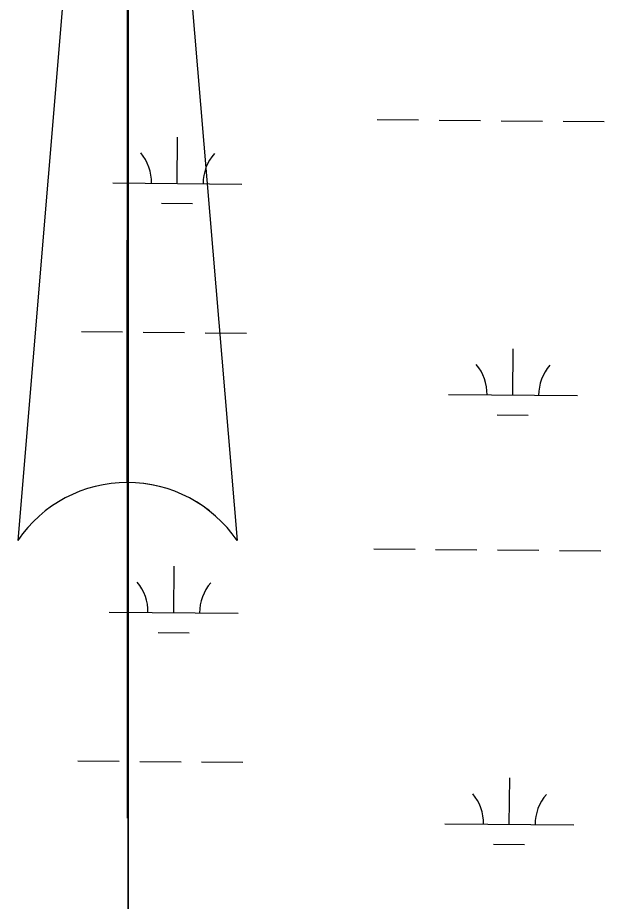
# Model space of a CAD drawing. Extents: x 3271442 to 3309282, y 752266 to 777610.
# Drawn here: x 3300227 to 3300681, y 773612 to 774297 of the extents above; entities that cross this region are included whole.
import ezdxf

# ---------------------------------------------------------------- set-up
doc = ezdxf.new("R2010")
doc.units = 0
for name, color, linetype in [('V-ANNO-SYMB', 7, 'Continuous'), ('V-SITE-VEGE', 7, 'Continuous'), ('V-WETL-SWMP', 7, 'Continuous')]:
    doc.layers.add(name, color=color, linetype=linetype)

msp = doc.modelspace()

# ---------------------------------------------------------------- linework, layer by layer
at = {"layer": 'V-ANNO-SYMB'}
for p, q in [((3300311.69, 774906.74), (3300226.69, 773891.74)), ((3300311.68, 773936.74), (3300311.69, 774906.74)), ((3300311.69, 774906.74), (3300396.69, 773891.74)), ((3300311.69, 774906.74), (3300396.69, 773891.74)), ((3300311.69, 773936.74), (3300311.69, 774906.74)), ((3300311.69, 773676.74), (3300311.69, 773936.74))]:
    msp.add_line(p, q, dxfattribs=at)
for centre, start, end in [((3300311.69, 773833.97), 90.00001, 145.79455), ((3300311.68, 773833.97), 34.20545, 89.99999), ((3300311.69, 773833.97), 34.20546, 89.98883)]:
    msp.add_arc(centre, 102.78, start, end, dxfattribs=at)
at = {"layer": 'V-SITE-VEGE'}
for p, q in [((3300312.32, 775834.63), (3300312.32, 772479.12)), ((3300312.32, 770557.7), (3300312.32, 775834.63))]:
    msp.add_line(p, q, dxfattribs=at)
at = {"layer": 'V-WETL-SWMP'}
for p, q in [((3300505.39, 774217.93), (3300537.39, 774217.67)), ((3300553.39, 774217.54), (3300585.39, 774217.27)), ((3300601.39, 774217.14), (3300633.38, 774216.88)), ((3300649.38, 774216.75), (3300681.38, 774216.48)), ((3300350.38, 774168.46), (3300350.68, 774204.46)), ((3300300.39, 774168.88), (3300400.38, 774168.05)), ((3300338.26, 774153.13), (3300362.26, 774152.93)), ((3300276.03, 774053.64), (3300308.03, 774053.38)), ((3300324.03, 774053.25), (3300356.03, 774052.98)), ((3300372.03, 774052.85), (3300404.02, 774052.59)), ((3300610.48, 774004.45), (3300610.78, 774040.45)), ((3300560.48, 774004.87), (3300660.48, 774004.04)), ((3300598.35, 773989.12), (3300622.35, 773988.93)), ((3300502.65, 773885.27), (3300534.65, 773885)), ((3300550.65, 773884.87), (3300582.65, 773884.61)), ((3300598.65, 773884.48), (3300630.64, 773884.21)), ((3300646.64, 773884.08), (3300678.64, 773883.82)), ((3300347.64, 773835.8), (3300347.94, 773871.8)), ((3300297.65, 773836.21), (3300397.64, 773835.39)), ((3300335.52, 773820.47), (3300359.52, 773820.27)), ((3300273.29, 773720.98), (3300305.29, 773720.71)), ((3300321.29, 773720.58), (3300353.29, 773720.32)), ((3300369.29, 773720.19), (3300401.28, 773719.92)), ((3300607.74, 773671.79), (3300608.04, 773707.79)), ((3300557.74, 773672.2), (3300657.74, 773671.38)), ((3300595.61, 773656.46), (3300619.61, 773656.26))]:
    msp.add_line(p, q, dxfattribs=at)
for centre, start, end in [((3300295.15, 774169.39), 358.75626, 40.29991), ((3300405.63, 774168.48), 138.75625, 180.29991), ((3300555.24, 774005.38), 358.75626, 40.29991), ((3300665.72, 774004.47), 138.75625, 180.29991), ((3300292.41, 773836.73), 358.75626, 40.29991), ((3300402.89, 773835.82), 138.75625, 180.29991), ((3300552.5, 773672.72), 358.75626, 40.29991), ((3300662.98, 773671.81), 138.75625, 180.29991)]:
    msp.add_arc(centre, 35.25, start, end, dxfattribs=at)

doc.saveas('drawing.dxf')
